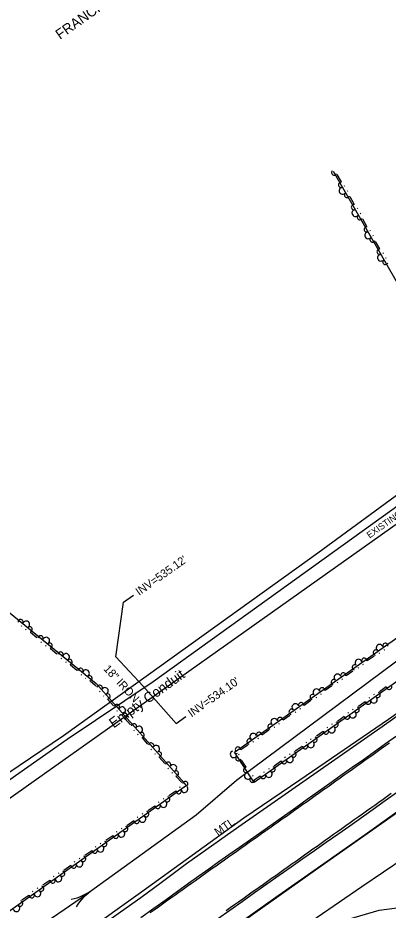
# Model space of a CAD drawing. Extents: x 1577032 to 1581865, y 611492 to 615011.
# Drawn here: x 1579289.9 to 1579472.6, y 613039.5 to 613480.5 of the extents above; entities that cross this region are included whole.
import ezdxf

# ---------------------------------------------------------------- set-up
doc = ezdxf.new("R2010")
doc.units = 0
for name, color, linetype in [('Exist Guardrail', 7, 'Continuous'), ('Exist Guardrail Text', 7, 'Continuous'), ('Exist Hydro Jurisdictional Stream or Body of Water', 7, 'Continuous'), ('Exist Hydro Stream Flow Arrow CELL', 7, 'Continuous'), ('Exist Property Owner Text', 7, 'Continuous'), ('Exist Right of Way Line', 7, 'Continuous'), ('Exist Right of Way Line Text', 7, 'Continuous'), ('Exist Roads EOP', 7, 'Continuous'), ('Exist Roads EOT', 7, 'Continuous'), ('Exist Structure Minor Pipes CMP 18 Inch Invert', 7, 'Continuous'), ('Exist Structure Minor Pipes CMP 18 Inch Leader', 7, 'Continuous'), ('Exist Structure Minor Pipes CMP 30 Inch Leader', 7, 'Continuous'), ('Exist Structure Minor Pipes HDPE 18 Inch', 7, 'Continuous'), ('Exist Structure Minor Pipes HDPE 18 Inch Text', 7, 'Continuous'), ('Exist Utilities Telephone UG FO SUE LOS B', 7, 'Continuous'), ('Exist Utilities Telephone UG FO SUE LOS B Text', 7, 'Continuous'), ('Exist Utilities Water UG Line SUE LOS B', 7, 'Continuous'), ('Old_Level_11', 7, 'Continuous'), ('Old_Level_7', 7, 'Continuous'), ('Scratch_Level_4', 7, 'Continuous')]:
    doc.layers.add(name, color=color, linetype=linetype)

msp = doc.modelspace()

# ---------------------------------------------------------------- linework, layer by layer
at = {"layer": 'Exist Guardrail'}
for points in [[(1579741.96, 613283.96), (1579737.12, 613281.13), (1579730.57, 613276.73), (1579719.79, 613268.84), (1579713.42, 613263.83), (1579705.29, 613256.98), (1579695.7, 613249.06), (1579686.81, 613242.18), (1579647.6, 613212.65), (1579618.22, 613190.29), (1579587.73, 613167.25), (1579572.92, 613156.39), (1579515.84, 613115.84), (1579461.27, 613076.76), (1579417.23, 613045.78), (1579363.89, 613007.87), (1579309.01, 612968.33), (1579291.73, 612955.85)], [(1579270.82, 612990.01), (1579282.03, 612997.58), (1579313.36, 613019.2), (1579340.57, 613038.66), (1579350.53, 613045.77), (1579360.58, 613053.18), (1579373.08, 613062.65), (1579398.99, 613080.9), (1579432.12, 613104.02), (1579469.62, 613130.21), (1579505.56, 613155.76), (1579562.8, 613196.46), (1579596.52, 613220.88), (1579629.59, 613245.26)]]:
    msp.add_lwpolyline(points, dxfattribs=at)
at = {"layer": 'Exist Hydro Jurisdictional Stream or Body of Water'}
msp.add_lwpolyline([(1579288.2, 613023.08), (1579321.6, 613045.97), (1579377.92, 613086.65), (1579397.8, 613103.82), (1579505.23, 613183.74), (1579586.29, 613243.39)], dxfattribs=at)
at = {"layer": 'Exist Hydro Stream Flow Arrow CELL'}
msp.add_line((1579321.6, 613045.97), (1579321.6, 613045.97), dxfattribs=at)
for points in [[(1579316.2, 613044.94), (1579317.64, 613045.23), (1579319.06, 613045.68), (1579320.47, 613046.14), (1579321.8, 613046.7), (1579323.13, 613047.35), (1579324.44, 613048.08), (1579325.68, 613048.87)], [(1579318.85, 613041.21), (1579319.59, 613042.48), (1579320.48, 613043.68), (1579321.38, 613044.85), (1579322.35, 613045.92), (1579323.41, 613046.97), (1579324.53, 613047.96), (1579325.68, 613048.87)]]:
    msp.add_lwpolyline(points, dxfattribs=at)
at = {"layer": 'Exist Right of Way Line'}
msp.add_line((1579178.76, 613018.8), (1580074.87, 613655.16), dxfattribs=at)
at = {"layer": 'Exist Roads EOP'}
for points in [[(1579476.74, 613125.46), (1579471.37, 613121.65), (1579465.94, 613117.79), (1579460.43, 613113.88), (1579454.87, 613109.94), (1579449.32, 613106.01), (1579443.78, 613102.07), (1579438.22, 613098.12), (1579432.64, 613094.13), (1579427.06, 613090.13), (1579421.49, 613086.15), (1579415.91, 613082.2), (1579410.32, 613078.25), (1579404.71, 613074.32), (1579399.24, 613070.48), (1579394.04, 613066.82), (1579389.08, 613063.32), (1579384.14, 613059.81), (1579379.2, 613056.29), (1579374.1, 613052.64), (1579368.71, 613048.77), (1579363.03, 613044.67), (1579357, 613040.34), (1579350.61, 613035.79)], [(1579388.43, 613035.18), (1579394.54, 613039.52), (1579400.63, 613043.87), (1579406.72, 613048.21), (1579412.8, 613052.54), (1579418.81, 613056.81), (1579424.71, 613060.96), (1579430.51, 613065), (1579436.3, 613069.04), (1579442.09, 613073.08), (1579447.89, 613077.13), (1579453.67, 613081.19), (1579459.45, 613085.27), (1579465.31, 613089.43), (1579471.25, 613093.65), (1579477.24, 613097.93)]]:
    msp.add_lwpolyline(points, dxfattribs=at)
at = {"layer": 'Exist Roads EOT'}
for points in [[(1579473.35, 613122.09), (1579471.31, 613120.65), (1579469.27, 613119.2), (1579467.24, 613117.75), (1579465.2, 613116.3), (1579463.16, 613114.85), (1579461.13, 613113.4), (1579459.09, 613111.95), (1579457.05, 613110.5), (1579455.02, 613109.05), (1579452.98, 613107.6), (1579450.94, 613106.15), (1579448.91, 613104.7), (1579446.87, 613103.25), (1579444.83, 613101.8), (1579442.8, 613100.35), (1579440.76, 613098.9), (1579438.72, 613097.45), (1579436.69, 613096), (1579434.65, 613094.55), (1579432.61, 613093.1), (1579430.58, 613091.65), (1579428.54, 613090.2), (1579426.5, 613088.76), (1579424.46, 613087.31), (1579422.42, 613085.87), (1579420.37, 613084.43), (1579418.33, 613082.98), (1579416.29, 613081.54), (1579414.25, 613080.09), (1579412.21, 613078.65), (1579410.17, 613077.21), (1579408.13, 613075.76), (1579406.09, 613074.32), (1579404.05, 613072.88), (1579402, 613071.43), (1579399.96, 613069.99), (1579397.92, 613068.55), (1579395.88, 613067.1), (1579393.84, 613065.66), (1579391.8, 613064.22), (1579389.76, 613062.77), (1579387.72, 613061.33), (1579385.67, 613059.89), (1579377.53, 613054.08), (1579375.5, 613052.63), (1579373.46, 613051.18), (1579371.43, 613049.73), (1579369.39, 613048.28), (1579367.36, 613046.82), (1579365.32, 613045.37), (1579363.29, 613043.92), (1579361.25, 613042.47), (1579359.22, 613041.02), (1579357.18, 613039.56), (1579355.15, 613038.11)], [(1579392.7, 613039.34), (1579394.74, 613040.78), (1579396.78, 613042.23), (1579398.82, 613043.68), (1579400.85, 613045.13), (1579402.89, 613046.58), (1579404.93, 613048.03), (1579406.96, 613049.48), (1579409, 613050.93), (1579411.04, 613052.38), (1579413.08, 613053.83), (1579415.11, 613055.28), (1579417.15, 613056.72), (1579419.19, 613058.17), (1579421.22, 613059.62), (1579423.26, 613061.07), (1579425.3, 613062.52), (1579427.34, 613063.97), (1579429.37, 613065.42), (1579431.41, 613066.87), (1579433.45, 613068.31), (1579435.49, 613069.76), (1579437.53, 613071.21), (1579439.56, 613072.66), (1579441.6, 613074.11), (1579443.64, 613075.55), (1579445.68, 613077), (1579447.72, 613078.45), (1579449.76, 613079.9), (1579451.79, 613081.34), (1579453.83, 613082.79), (1579455.87, 613084.24), (1579457.91, 613085.69), (1579459.95, 613087.13), (1579461.98, 613088.58), (1579464.02, 613090.03), (1579466.06, 613091.48), (1579468.1, 613092.92), (1579470.14, 613094.37), (1579472.18, 613095.82), (1579474.21, 613097.27)]]:
    msp.add_lwpolyline(points, dxfattribs=at)
at = {"layer": 'Exist Structure Minor Pipes CMP 18 Inch Leader'}
msp.add_lwpolyline([(1579351.67, 613150.15), (1579367.93, 613131.71), (1579372.82, 613135.18)], dxfattribs=at)
at = {"layer": 'Exist Structure Minor Pipes CMP 30 Inch Leader'}
msp.add_lwpolyline([(1579338.17, 613164.78), (1579341.98, 613191.75), (1579346.87, 613195.22)], dxfattribs=at)
at = {"layer": 'Exist Structure Minor Pipes HDPE 18 Inch'}
msp.add_line((1579338.17, 613164.78), (1579351.67, 613150.15), dxfattribs=at)
at = {"layer": 'Exist Utilities Telephone UG FO SUE LOS B'}
msp.add_lwpolyline([(1579251.42, 613079.81), (1579314.27, 613123.97), (1579356.61, 613152.5), (1579497.4, 613253.81), (1579521.61, 613271), (1579539.5, 613284.38), (1579578.9, 613312.67), (1579610.42, 613336.81), (1579656.92, 613369.78), (1579663.28, 613373.7), (1579685.42, 613390.38), (1579744.99, 613433.57), (1579762.43, 613445.5), (1579805.52, 613477.49)], dxfattribs=at)
at = {"layer": 'Exist Utilities Water UG Line SUE LOS B'}
for p, q in [((1579437.9, 613216.1), (1579494.99, 613257.96)), ((1579354.43, 613155.97), (1579437.9, 613216.1)), ((1579312.33, 613125.76), (1579354.43, 613155.97)), ((1579249.32, 613083.22), (1579312.33, 613125.76))]:
    msp.add_line(p, q, dxfattribs=at)
at = {"layer": 'Old_Level_11'}
for points in [[(1579581.22, 613263.04), (1579543.09, 613234.38), (1579445.72, 613404.52)], [(1579449.56, 613399.48), (1579447.52, 613403.04)], [(1579451.34, 613397.19), (1579451.13, 613397.55)], [(1579452.76, 613394.7), (1579452.56, 613395.06)], [(1579455.87, 613388.44), (1579453.83, 613392)], [(1579457.65, 613386.16), (1579457.45, 613386.51)], [(1579459.08, 613383.66), (1579458.87, 613384.02)], [(1579462.18, 613377.41), (1579460.15, 613380.97)], [(1579463.97, 613375.12), (1579463.76, 613375.48)], [(1579465.39, 613372.63), (1579465.19, 613372.99)], [(1579468.5, 613366.38), (1579466.46, 613369.94)], [(1579470.28, 613364.09), (1579470.08, 613364.44)], [(1579471.71, 613361.6), (1579471.5, 613361.95)], [(1579593.31, 613234.94), (1579406.48, 613102.67), (1579396.73, 613117.61), (1579622.5, 613276.7), (1579628.15, 613263.23), (1579593.71, 613235.68)], [(1579265.17, 613203.26), (1579328.49, 613151.45), (1579373.15, 613101.11), (1579263.39, 613023.22)], [(1579291.43, 613180.18), (1579291.74, 613179.92)], [(1579293.65, 613178.37), (1579293.97, 613178.11)], [(1579296.13, 613176.86), (1579299.3, 613174.27)], [(1579301.27, 613172.13), (1579301.58, 613171.87)], [(1579303.49, 613170.31), (1579303.8, 613170.05)], [(1579305.97, 613168.81), (1579309.14, 613166.22)], [(1579470.62, 613168.17), (1579470.95, 613168.4)], [(1579311.1, 613164.08), (1579311.42, 613163.82)], [(1579462.34, 613162.83), (1579465.69, 613165.2)], [(1579468.27, 613166.51), (1579468.61, 613166.75)], [(1579313.33, 613162.26), (1579313.64, 613162)], [(1579315.81, 613160.76), (1579318.98, 613158.16)], [(1579457.88, 613159.19), (1579458.21, 613159.43)], [(1579460.22, 613160.85), (1579460.56, 613161.08)], [(1579320.94, 613156.03), (1579321.26, 613155.77)], [(1579451.94, 613155.51), (1579455.29, 613157.87)], [(1579323.17, 613154.21), (1579323.48, 613153.95)], [(1579325.65, 613152.71), (1579327.92, 613150.85), (1579328.61, 613150.08)], [(1579441.55, 613148.19), (1579444.9, 613150.55)], [(1579447.49, 613151.87), (1579447.82, 613152.11)], [(1579449.83, 613153.52), (1579450.17, 613153.76)], [(1579330.2, 613147.66), (1579330.47, 613147.35)], [(1579439.44, 613146.2), (1579439.78, 613146.44)], [(1579465.75, 613146.14), (1579465.41, 613145.9)], [(1579471.67, 613149.83), (1579468.33, 613147.46)], [(1579332.11, 613145.51), (1579332.38, 613145.2)], [(1579334.32, 613143.63), (1579337.04, 613140.57)], [(1579431.16, 613140.87), (1579434.51, 613143.23)], [(1579437.09, 613144.55), (1579437.43, 613144.78)], [(1579461.3, 613142.48), (1579457.95, 613140.11)], [(1579463.4, 613144.48), (1579463.07, 613144.24)], [(1579338.64, 613138.15), (1579338.91, 613137.84)], [(1579426.7, 613137.22), (1579427.04, 613137.46)], [(1579429.05, 613138.88), (1579429.38, 613139.11)], [(1579453.03, 613137.13), (1579452.69, 613136.89)], [(1579455.37, 613138.79), (1579455.04, 613138.55)], [(1579340.55, 613136), (1579340.82, 613135.69)], [(1579342.76, 613134.12), (1579345.48, 613131.06)], [(1579420.77, 613133.54), (1579424.12, 613135.91)], [(1579450.92, 613135.14), (1579447.57, 613132.77)], [(1579347.08, 613128.64), (1579347.35, 613128.33)], [(1579410.37, 613126.22), (1579413.73, 613128.58)], [(1579416.31, 613129.9), (1579416.64, 613130.14)], [(1579418.66, 613131.56), (1579418.99, 613131.79)], [(1579442.65, 613129.79), (1579442.32, 613129.55)], [(1579444.99, 613131.44), (1579444.66, 613131.21)], [(1579348.98, 613126.49), (1579349.26, 613126.18)], [(1579351.2, 613124.62), (1579353.92, 613121.55)], [(1579408.26, 613124.23), (1579408.6, 613124.47)], [(1579434.62, 613124.1), (1579434.28, 613123.86)], [(1579440.55, 613127.79), (1579437.2, 613125.42)], [(1579355.52, 613119.13), (1579355.79, 613118.82)], [(1579399.98, 613118.9), (1579403.33, 613121.26)], [(1579405.92, 613122.58), (1579406.25, 613122.81)], [(1579430.17, 613120.45), (1579426.82, 613118.08)], [(1579432.28, 613122.44), (1579431.94, 613122.2)], [(1579357.42, 613116.98), (1579357.7, 613116.67)], [(1579359.63, 613115.11), (1579362.36, 613112.04)], [(1579397.87, 613116.91), (1579398.21, 613117.14)], [(1579399.03, 613116.32), (1579398.81, 613116.67)], [(1579421.9, 613115.09), (1579421.56, 613114.86)], [(1579424.24, 613116.75), (1579423.91, 613116.52)], [(1579402.5, 613110.26), (1579400.26, 613113.69)], [(1579419.79, 613113.1), (1579416.44, 613110.73)], [(1579363.95, 613109.62), (1579364.23, 613109.31)], [(1579365.86, 613107.47), (1579366.13, 613107.16)], [(1579404.41, 613108.08), (1579404.19, 613108.42)], [(1579405.98, 613105.68), (1579405.76, 613106.02)], [(1579411.52, 613107.75), (1579411.19, 613107.51)], [(1579413.87, 613109.41), (1579413.53, 613109.17)], [(1579368.07, 613105.6), (1579370.79, 613102.53)], [(1579372.24, 613101.97), (1579371.9, 613101.73)], [(1579409.42, 613105.76), (1579406.07, 613103.39)], [(1579367.79, 613098.31), (1579364.45, 613095.94)], [(1579369.9, 613100.31), (1579369.56, 613100.07)], [(1579359.53, 613092.95), (1579359.2, 613092.72)], [(1579361.87, 613094.61), (1579361.53, 613094.38)], [(1579357.43, 613090.96), (1579354.08, 613088.58)], [(1579349.16, 613085.59), (1579348.83, 613085.36)], [(1579351.5, 613087.26), (1579351.17, 613087.02)], [(1579341.13, 613079.9), (1579340.8, 613079.66)], [(1579347.06, 613083.6), (1579343.71, 613081.23)], [(1579336.69, 613076.24), (1579333.34, 613073.87)], [(1579338.79, 613078.24), (1579338.46, 613078)], [(1579328.43, 613070.88), (1579328.09, 613070.64)], [(1579330.77, 613072.54), (1579330.43, 613072.3)], [(1579326.32, 613068.88), (1579322.98, 613066.51)], [(1579318.06, 613063.52), (1579317.72, 613063.29)], [(1579320.4, 613065.18), (1579320.06, 613064.95)], [(1579310.03, 613057.83), (1579309.7, 613057.59)], [(1579315.95, 613061.53), (1579312.61, 613059.15)], [(1579305.58, 613054.17), (1579302.24, 613051.8)], [(1579307.69, 613056.17), (1579307.35, 613055.93)], [(1579297.32, 613048.81), (1579296.99, 613048.57)], [(1579299.66, 613050.47), (1579299.33, 613050.23)], [(1579295.22, 613046.81), (1579291.87, 613044.44)]]:
    msp.add_lwpolyline(points, dxfattribs=at)
for centre, radius, start, end in [((1579445.99, 613404.05), 1.3, 138.2161, 339.0127), ((1579449.45, 613398), 1.3, 80.5497, 281.3462), ((1579450.17, 613395.1), 1.69, 105.7449, 313.8174), ((1579452.31, 613393.02), 1.3, 138.2161, 339.0127), ((1579455.77, 613386.97), 1.3, 80.5497, 281.3462), ((1579456.48, 613384.07), 1.69, 105.7449, 313.8174), ((1579458.62, 613381.99), 1.3, 138.2161, 339.0127), ((1579462.08, 613375.93), 1.3, 80.5497, 281.3462), ((1579462.8, 613373.04), 1.69, 105.7449, 313.8174), ((1579464.94, 613370.95), 1.3, 138.2161, 339.0127), ((1579468.4, 613364.9), 1.3, 80.5497, 281.3462), ((1579469.11, 613362), 1.69, 105.7449, 313.8174), ((1579471.25, 613359.92), 1.3, 138.2161, 339.0127), ((1579291.25, 613181.91), 1.3, 339.1404, 179.9369), ((1579294, 613180.73), 1.69, 306.6692, 154.7417), ((1579295.7, 613178.28), 1.3, 281.4739, 122.2705), ((1579301.09, 613173.86), 1.3, 339.1404, 179.9369), ((1579303.83, 613172.68), 1.69, 306.6692, 154.7417), ((1579305.54, 613170.23), 1.3, 281.4739, 122.2705), ((1579466.56, 613166.81), 1.3, 53.6048, 254.4014), ((1579468.43, 613169.14), 1.69, 21.1336, 229.2061), ((1579471.25, 613170.12), 1.3, 355.9384, 196.7349), ((1579310.93, 613165.81), 1.3, 339.1404, 179.9369), ((1579313.67, 613164.63), 1.69, 306.6692, 154.7417), ((1579315.38, 613162.18), 1.3, 281.4739, 122.2705), ((1579458.04, 613161.81), 1.69, 21.1336, 229.2061), ((1579460.86, 613162.8), 1.3, 355.9384, 196.7349), ((1579320.77, 613157.76), 1.3, 339.1404, 179.9369), ((1579456.16, 613159.49), 1.3, 53.6048, 254.4014), ((1579323.51, 613156.58), 1.69, 306.6692, 154.7417), ((1579325.21, 613154.12), 1.3, 281.4739, 122.2705), ((1579447.65, 613154.49), 1.69, 21.1336, 229.2061), ((1579450.46, 613155.47), 1.3, 355.9384, 196.7349), ((1579330.31, 613149.39), 1.3, 330.0177, 170.8143), ((1579445.77, 613152.17), 1.3, 53.6048, 254.4014), ((1579473.15, 613149.87), 1.3, 176.065, 16.8616), ((1579332.83, 613147.79), 1.69, 297.5466, 145.619), ((1579334.12, 613145.1), 1.3, 272.3513, 113.1478), ((1579435.38, 613144.84), 1.3, 53.6048, 254.4014), ((1579437.25, 613147.17), 1.69, 21.1336, 229.2061), ((1579440.07, 613148.15), 1.3, 355.9384, 196.7349), ((1579467.46, 613145.84), 1.3, 233.7315, 74.528), ((1579338.75, 613139.88), 1.3, 330.0177, 170.8143), ((1579426.86, 613139.84), 1.69, 21.1336, 229.2061), ((1579429.68, 613140.83), 1.3, 355.9384, 196.7349), ((1579462.78, 613142.53), 1.3, 176.065, 16.8616), ((1579465.59, 613143.52), 1.69, 201.2603, 49.3328), ((1579341.26, 613138.28), 1.69, 297.5466, 145.619), ((1579342.56, 613135.59), 1.3, 272.3513, 113.1478), ((1579424.99, 613137.52), 1.3, 53.6048, 254.4014), ((1579455.22, 613136.17), 1.69, 201.2603, 49.3328), ((1579457.09, 613138.5), 1.3, 233.7315, 74.528), ((1579416.47, 613132.52), 1.69, 21.1336, 229.2061), ((1579419.29, 613133.5), 1.3, 355.9384, 196.7349), ((1579446.71, 613131.15), 1.3, 233.7315, 74.528), ((1579452.4, 613135.18), 1.3, 176.065, 16.8616), ((1579347.18, 613130.37), 1.3, 330.0177, 170.8143), ((1579349.7, 613128.77), 1.69, 297.5466, 145.619), ((1579414.59, 613130.2), 1.3, 53.6048, 254.4014), ((1579442.02, 613127.83), 1.3, 176.065, 16.8616), ((1579444.84, 613128.82), 1.69, 201.2603, 49.3328), ((1579350.99, 613126.08), 1.3, 272.3513, 113.1478), ((1579404.2, 613122.87), 1.3, 53.6048, 254.4014), ((1579406.08, 613125.2), 1.69, 21.1336, 229.2061), ((1579408.9, 613126.18), 1.3, 355.9384, 196.7349), ((1579436.33, 613123.81), 1.3, 233.7315, 74.528), ((1579355.62, 613120.87), 1.3, 330.0177, 170.8143), ((1579358.14, 613119.26), 1.69, 297.5466, 145.619), ((1579398.5, 613118.86), 1.3, 355.9384, 196.7349), ((1579431.65, 613120.49), 1.3, 176.065, 16.8616), ((1579434.46, 613121.48), 1.69, 201.2603, 49.3328), ((1579359.43, 613116.57), 1.3, 272.3513, 113.1478), ((1579396.42, 613116.57), 1.69, 109.0912, 317.1637), ((1579398.68, 613114.62), 1.3, 141.5624, 342.359), ((1579424.09, 613114.13), 1.69, 201.2603, 49.3328), ((1579425.96, 613116.46), 1.3, 233.7315, 74.528), ((1579364.06, 613111.36), 1.3, 330.0177, 170.8143), ((1579366.58, 613109.75), 1.69, 297.5466, 145.619), ((1579415.58, 613109.11), 1.3, 233.7315, 74.528), ((1579421.27, 613113.14), 1.3, 176.065, 16.8616), ((1579367.87, 613107.06), 1.3, 272.3513, 113.1478), ((1579402.49, 613108.78), 1.3, 83.8959, 284.6925), ((1579403.37, 613105.93), 1.69, 109.0912, 317.1637), ((1579410.89, 613105.8), 1.3, 176.065, 16.8616), ((1579413.71, 613106.79), 1.69, 201.2603, 49.3328), ((1579372.5, 613101.85), 1.3, 330.0177, 170.8143), ((1579405.62, 613103.97), 1.3, 141.5624, 342.359), ((1579369.27, 613098.36), 1.3, 176.1288, 16.9254), ((1579372.09, 613099.35), 1.69, 201.3241, 49.3966), ((1579361.72, 613091.99), 1.69, 201.3241, 49.3966), ((1579363.59, 613094.32), 1.3, 233.7953, 74.5919), ((1579353.22, 613086.97), 1.3, 233.7953, 74.5919), ((1579358.9, 613091), 1.3, 176.1288, 16.9254), ((1579348.54, 613083.64), 1.3, 176.1288, 16.9254), ((1579351.35, 613084.63), 1.69, 201.3241, 49.3966), ((1579342.85, 613079.61), 1.3, 233.7953, 74.5919), ((1579338.17, 613076.29), 1.3, 176.1288, 16.9254), ((1579340.98, 613077.28), 1.69, 201.3241, 49.3966), ((1579330.62, 613069.92), 1.69, 201.3241, 49.3966), ((1579332.48, 613072.25), 1.3, 233.7953, 74.5919), ((1579327.8, 613068.93), 1.3, 176.1288, 16.9254), ((1579317.43, 613061.57), 1.3, 176.1288, 16.9254), ((1579320.25, 613062.56), 1.69, 201.3241, 49.3966), ((1579322.11, 613064.89), 1.3, 233.7953, 74.5919), ((1579311.75, 613057.54), 1.3, 233.7953, 74.5919), ((1579307.06, 613054.21), 1.3, 176.1288, 16.9254), ((1579309.88, 613055.21), 1.69, 201.3241, 49.3966), ((1579299.51, 613047.85), 1.69, 201.3241, 49.3966), ((1579301.38, 613050.18), 1.3, 233.7953, 74.5919), ((1579296.7, 613046.86), 1.3, 176.1288, 16.9254), ((1579289.14, 613040.49), 1.69, 201.3241, 49.3966), ((1579291.01, 613042.82), 1.3, 233.7953, 74.5919)]:
    msp.add_arc(centre, radius, start, end, dxfattribs=at)
at = {"layer": 'Old_Level_7'}
for points in [[(1579270.48, 612991.08), (1579293.75, 613007.73), (1579350.33, 613048.3), (1579401.47, 613085.17), (1579429.06, 613103.98), (1579472.86, 613133.85), (1579536.14, 613178.58), (1579588.49, 613216.36), (1579619.01, 613238.99)], [(1579633.23, 613200.96), (1579607.11, 613180.86), (1579580.36, 613161.21), (1579524.24, 613121.13), (1579478.41, 613088.53), (1579436.79, 613059.35), (1579401.7, 613034.42), (1579375.63, 613015.91), (1579345.59, 612994.44), (1579319.84, 612975.64), (1579293.12, 612956.3)]]:
    msp.add_lwpolyline(points, dxfattribs=at)
at = {"layer": 'Scratch_Level_4'}
for points in [[(1579257.08, 612930.28), (1579261.41, 612929.35), (1579264.24, 612929.29), (1579266.84, 612929.7), (1579275.85, 612933.66), (1579288.81, 612940.24), (1579306.8, 612950.42), (1579342.67, 612973.2), (1579365.44, 612987.62), (1579389.96, 613003.82), (1579415.46, 613021.09), (1579437.57, 613036.08), (1579459.69, 613051.21), (1579481.01, 613065.74), (1579505.4, 613082.19), (1579529.67, 613096.91), (1579552.94, 613111.78), (1579575.12, 613126.05), (1579598.2, 613139.02), (1579618.96, 613150.59), (1579636.68, 613161.23), (1579642.25, 613164.38)], [(1579451.91, 613034.73), (1579468.26, 613039.44), (1579482.07, 613041.37), (1579497.99, 613042.91), (1579516.69, 613045.82), (1579536.3, 613047.71), (1579555.14, 613051.48), (1579576.28, 613058.16), (1579597.1, 613064.65), (1579614.52, 613068.29)]]:
    msp.add_lwpolyline(points, dxfattribs=at)

# ---------------------------------------------------------------- texts
at = {"layer": 'Exist Guardrail Text'}
msp.add_text('MTL', height=4, rotation=35.1539, dxfattribs=at).set_placement((1579388.62, 613076.04))
at = {"layer": 'Exist Property Owner Text'}
msp.add_text('FRANCIS MEDLIN FAMILY FARMS I, LLC', height=5, rotation=35.38, dxfattribs=at).set_placement((1579310.68, 613469.6))
at = {"layer": 'Exist Right of Way Line Text'}
msp.add_text('EXISTING R/W', height=3.2, rotation=35.38, dxfattribs=at).set_placement((1579463.47, 613223.14))
at = {"layer": 'Exist Structure Minor Pipes CMP 18 Inch Invert'}
for s, p in [("INV=535.12'", (1579349.74, 613194.8)), ("INV=534.10'", (1579375.61, 613134.71))]:
    msp.add_text(s, height=4, rotation=35.38, dxfattribs=at).set_placement(p)
at = {"layer": 'Exist Structure Minor Pipes HDPE 18 Inch Text'}
msp.add_text('18" IRON', height=4, rotation=312.7021, dxfattribs=at).set_placement((1579331.9, 613158.54))
at = {"layer": 'Exist Utilities Telephone UG FO SUE LOS B Text'}
msp.add_text('Empty Conduit', height=5, rotation=35.7389, dxfattribs=at).set_placement((1579337.16, 613129.26))

doc.saveas('drawing.dxf')
